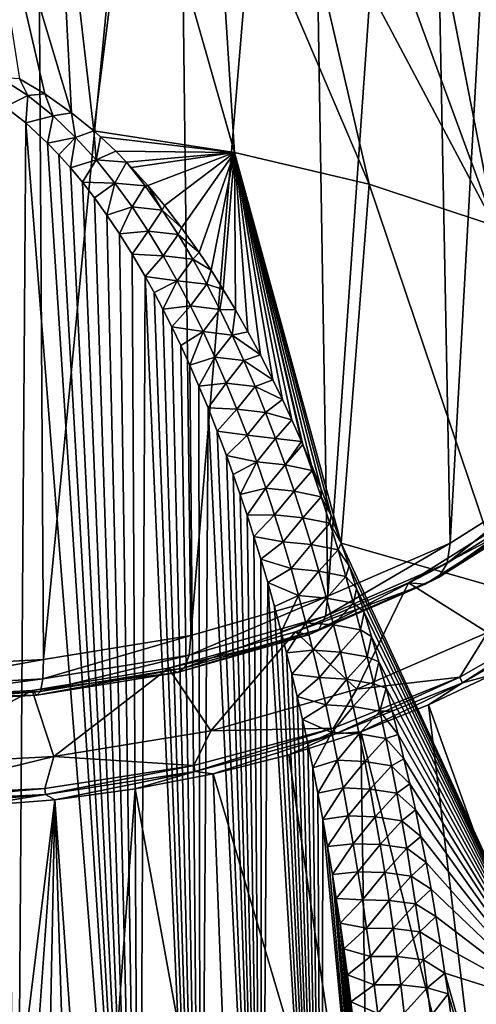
# Model space of a CAD drawing. Header units: metres. Extents: x -109 to 109, y -452 to 89.
# Tile 435 of 656: x 79 to 87, y -39 to -21. Entities that reach past the tile are written whole.
import ezdxf

# ---------------------------------------------------------------- set-up
doc = ezdxf.new("R2010")
doc.units = ezdxf.units.M
doc.layers.add('solid_k244270000c71_000_01_01', color=7, linetype='CONTINUOUS')

msp = doc.modelspace()

# ---------------------------------------------------------------- linework, layer by layer
at = {"layer": 'solid_k244270000c71_000_01_01'}
for points in [[(86.605431, -30.523157, 7.840095), (86.142349, -6.594023, -9.409782), (87.992493, -5.526445, -7.898163)], [(88.470261, -29.34984, 9.515763), (86.605431, -30.523157, 7.840095), (87.992493, -5.526445, -7.898163)], [(84.396484, -31.479954, 6.473648), (83.999672, -7.453535, -10.639536), (86.142349, -6.594023, -9.409782)], [(86.605431, -30.523157, 7.840095), (84.396484, -31.479954, 6.473648), (86.142349, -6.594023, -9.409782)], [(81.918625, -32.187649, 5.462956), (81.629494, -8.085768, -11.545936), (83.999672, -7.453535, -10.639536)], [(84.396484, -31.479954, 6.473648), (81.918625, -32.187649, 5.462956), (83.999672, -7.453535, -10.639536)], [(79.256241, -32.622139, 4.842438), (79.102921, -8.476716, -12.098351), (81.629494, -8.085768, -11.545936)], [(81.918625, -32.187649, 5.462956), (79.256241, -32.622139, 4.842438), (81.629494, -8.085768, -11.545936)], [(76.5, -32.768631, 4.633224), (76.5, -8.603646, -12.287281), (79.102921, -8.476716, -12.098351)], [(79.256241, -32.622139, 4.842438), (76.5, -32.768631, 4.633224), (79.102921, -8.476716, -12.098351)], [(79.763962, -22.749218, 39.346893), (79.463188, -16.968449, 31.232792), (77.987938, -16.850414, 31.401363)], [(79.278618, -22.40696, 39.019848), (79.763962, -22.749218, 39.346893), (77.987938, -16.850414, 31.401363)], [(78.824875, -22.139629, 38.764145), (79.278618, -22.40696, 39.019848), (77.987938, -16.850414, 31.401363)], [(80.164017, -23.077122, 39.660007), (80.913162, -17.164055, 30.953436), (79.463188, -16.968449, 31.232792)], [(79.763962, -22.749218, 39.346893), (80.164017, -23.077122, 39.660007), (79.463188, -16.968449, 31.232792)], [(80.164017, -23.077122, 39.660007), (82.709373, -23.465952, 39.12635), (80.913162, -17.164055, 30.953436)], [(82.709373, -23.465952, 39.12635), (82.325485, -17.435566, 30.56568), (80.913162, -17.164055, 30.953436)], [(85.140343, -24.038183, 38.309124), (83.68811, -17.780661, 30.07283), (82.325485, -17.435566, 30.56568)], [(82.709373, -23.465952, 39.12635), (85.140343, -24.038183, 38.309124), (82.325485, -17.435566, 30.56568)], [(87.416016, -24.79178, 37.232872), (84.989403, -18.1964, 29.479094), (83.68811, -17.780661, 30.07283)], [(85.140343, -24.038183, 38.309124), (87.416016, -24.79178, 37.232872), (83.68811, -17.780661, 30.07283)], [(87.416016, -24.79178, 37.232872), (86.218277, -18.679235, 28.789534), (84.989403, -18.1964, 29.479094)], [(89.495499, -25.713205, 35.916943), (87.364227, -19.225044, 28.010038), (86.218277, -18.679235, 28.789534)], [(87.416016, -24.79178, 37.232872), (89.495499, -25.713205, 35.916943), (86.218277, -18.679235, 28.789534)], [(78.459679, -22.111355, 38.775597), (78.972939, -22.440521, 39.102203), (78.824875, -22.139629, 38.764145)], [(78.459679, -22.111355, 38.775597), (78.560089, -22.643457, 39.264759), (78.972939, -22.440521, 39.102203)], [(78.972939, -22.440521, 39.102203), (79.278618, -22.40696, 39.019848), (78.824875, -22.139629, 38.764145)], [(78.972939, -22.440521, 39.102203), (78.560089, -22.643457, 39.264759), (78.934174, -22.934277, 39.542847)], [(78.972939, -22.440521, 39.102203), (78.934174, -22.934277, 39.542847), (79.42775, -22.805147, 39.46236)], [(78.972939, -22.440521, 39.102203), (79.42775, -22.805147, 39.46236), (79.278618, -22.40696, 39.019848)], [(79.42775, -22.805147, 39.46236), (79.763962, -22.749218, 39.346893), (79.278618, -22.40696, 39.019848)], [(78.749573, -49.424332, 59.474205), (78.934174, -22.934277, 39.542847), (78.560089, -22.643457, 39.264759)], [(79.42775, -22.805147, 39.46236), (79.83567, -23.194077, 39.844807), (79.763962, -22.749218, 39.346893)], [(79.83567, -23.194077, 39.844807), (80.164017, -23.077122, 39.660007), (79.763962, -22.749218, 39.346893)], [(79.42775, -22.805147, 39.46236), (78.934174, -22.934277, 39.542847), (79.329697, -23.298256, 39.890331)], [(79.42775, -22.805147, 39.46236), (79.329697, -23.298256, 39.890331), (79.83567, -23.194077, 39.844807)], [(78.749573, -49.424332, 59.474205), (80.986221, -48.856556, 59.580891), (78.934174, -22.934277, 39.542847)], [(80.986221, -48.856556, 59.580891), (79.329697, -23.298256, 39.890331), (78.934174, -22.934277, 39.542847)], [(79.83567, -23.194077, 39.844807), (80.205666, -23.600471, 40.242706), (80.164017, -23.077122, 39.660007)], [(80.285454, -23.18499, 39.762913), (82.709373, -23.465952, 39.12635), (80.164017, -23.077122, 39.660007)], [(80.205666, -23.600471, 40.242706), (80.285454, -23.18499, 39.762913), (80.164017, -23.077122, 39.660007)], [(79.83567, -23.194077, 39.844807), (79.329697, -23.298256, 39.890331), (79.534981, -23.510445, 40.092667)], [(79.83567, -23.194077, 39.844807), (79.534981, -23.510445, 40.092667), (79.745003, -23.7451, 40.316086)], [(79.83567, -23.194077, 39.844807), (79.745003, -23.7451, 40.316086), (80.205666, -23.600471, 40.242706)], [(80.205666, -23.600471, 40.242706), (80.560616, -23.444689, 40.010643), (80.285454, -23.18499, 39.762913)], [(80.285454, -23.18499, 39.762913), (80.560616, -23.444689, 40.010643), (82.709373, -23.465952, 39.12635)], [(80.986221, -48.856556, 59.580891), (79.534981, -23.510445, 40.092667), (79.329697, -23.298256, 39.890331)], [(80.205666, -23.600471, 40.242706), (80.75396, -23.639675, 40.196438), (80.560616, -23.444689, 40.010643)], [(80.560616, -23.444689, 40.010643), (80.75396, -23.639675, 40.196438), (82.709373, -23.465952, 39.12635)], [(80.986221, -48.856556, 59.580891), (79.745003, -23.7451, 40.316086), (79.534981, -23.510445, 40.092667)], [(80.205666, -23.600471, 40.242706), (79.745003, -23.7451, 40.316086), (79.959633, -24.003273, 40.561573)], [(80.205666, -23.600471, 40.242706), (79.959633, -24.003273, 40.561573), (80.544624, -24.019899, 40.651649)], [(80.205666, -23.600471, 40.242706), (80.544624, -24.019899, 40.651649), (80.75396, -23.639675, 40.196438)], [(80.544624, -24.019899, 40.651649), (81.092247, -24.070475, 40.62571), (80.75396, -23.639675, 40.196438)], [(80.75396, -23.639675, 40.196438), (80.845184, -23.735744, 40.288044), (82.709373, -23.465952, 39.12635)], [(81.092247, -24.070475, 40.62571), (80.845184, -23.735744, 40.288044), (80.75396, -23.639675, 40.196438)], [(80.845184, -23.735744, 40.288044), (81.139008, -24.06053, 40.597061), (82.709373, -23.465952, 39.12635)], [(81.139008, -24.06053, 40.597061), (81.441345, -24.422871, 40.941574), (82.709373, -23.465952, 39.12635)], [(81.441345, -24.422871, 40.941574), (81.751976, -24.825153, 41.323296), (82.709373, -23.465952, 39.12635)], [(81.751976, -24.825153, 41.323296), (82.070267, -25.271038, 41.745525), (82.709373, -23.465952, 39.12635)], [(82.070267, -25.271038, 41.745525), (82.286263, -25.594749, 42.051647), (82.709373, -23.465952, 39.12635)], [(82.286263, -25.594749, 42.051647), (82.505234, -25.940321, 42.377701), (82.709373, -23.465952, 39.12635)], [(82.505234, -25.940321, 42.377701), (82.72683, -26.30929, 42.72514), (82.709373, -23.465952, 39.12635)], [(84.637543, -30.517948, 46.629204), (85.140343, -24.038183, 38.309124), (82.709373, -23.465952, 39.12635)], [(84.456268, -30.019852, 46.173641), (84.637543, -30.517948, 46.629204), (82.709373, -23.465952, 39.12635)], [(84.274521, -29.544737, 45.737118), (84.456268, -30.019852, 46.173641), (82.709373, -23.465952, 39.12635)], [(84.0923, -29.093456, 45.321304), (84.274521, -29.544737, 45.737118), (82.709373, -23.465952, 39.12635)], [(83.941856, -28.737127, 44.991928), (84.0923, -29.093456, 45.321304), (82.709373, -23.465952, 39.12635)], [(83.919739, -28.685844, 44.944431), (83.941856, -28.737127, 44.991928), (82.709373, -23.465952, 39.12635)], [(83.747475, -28.296038, 44.582706), (83.919739, -28.685844, 44.944431), (82.709373, -23.465952, 39.12635)], [(83.575409, -27.924847, 44.237602), (83.747475, -28.296038, 44.582706), (82.709373, -23.465952, 39.12635)], [(83.4039, -27.570681, 43.907497), (83.575409, -27.924847, 44.237602), (82.709373, -23.465952, 39.12635)], [(83.176544, -27.122866, 43.488682), (83.4039, -27.570681, 43.907497), (82.709373, -23.465952, 39.12635)], [(82.950577, -26.703403, 43.095638), (83.176544, -27.122866, 43.488682), (82.709373, -23.465952, 39.12635)], [(82.72683, -26.30929, 42.72514), (82.950577, -26.703403, 43.095638), (82.709373, -23.465952, 39.12635)], [(80.986221, -48.856556, 59.580891), (79.959633, -24.003273, 40.561573), (79.745003, -23.7451, 40.316086)], [(81.092247, -24.070475, 40.62571), (81.139008, -24.06053, 40.597061), (80.845184, -23.735744, 40.288044)], [(80.986221, -48.856556, 59.580891), (80.178719, -24.286335, 40.830376), (79.959633, -24.003273, 40.561573)], [(80.544624, -24.019899, 40.651649), (79.959633, -24.003273, 40.561573), (80.178719, -24.286335, 40.830376)], [(80.544624, -24.019899, 40.651649), (80.178719, -24.286335, 40.830376), (80.402039, -24.596554, 41.124378)], [(80.544624, -24.019899, 40.651649), (80.402039, -24.596554, 41.124378), (80.857506, -24.449587, 41.068871)], [(80.544624, -24.019899, 40.651649), (80.857506, -24.449587, 41.068871), (81.092247, -24.070475, 40.62571)], [(80.857506, -24.449587, 41.068871), (81.401779, -24.505939, 41.057354), (81.092247, -24.070475, 40.62571)], [(81.401779, -24.505939, 41.057354), (81.139008, -24.06053, 40.597061), (81.092247, -24.070475, 40.62571)], [(81.401779, -24.505939, 41.057354), (81.441345, -24.422871, 40.941574), (81.139008, -24.06053, 40.597061)], [(84.637543, -30.517948, 46.629204), (87.62114, -31.367163, 45.478737), (85.140343, -24.038183, 38.309124)], [(87.62114, -31.367163, 45.478737), (87.416016, -24.79178, 37.232872), (85.140343, -24.038183, 38.309124)], [(80.986221, -48.856556, 59.580891), (80.402039, -24.596554, 41.124378), (80.178719, -24.286335, 40.830376)], [(80.857506, -24.449587, 41.068871), (80.402039, -24.596554, 41.124378), (80.629456, -24.934755, 41.444401)], [(80.857506, -24.449587, 41.068871), (80.629456, -24.934755, 41.444401), (81.148262, -24.88748, 41.49234)], [(80.857506, -24.449587, 41.068871), (81.148262, -24.88748, 41.49234), (81.401779, -24.505939, 41.057354)], [(81.148262, -24.88748, 41.49234), (81.689087, -24.947769, 41.493053), (81.401779, -24.505939, 41.057354)], [(81.401779, -24.505939, 41.057354), (81.751976, -24.825153, 41.323296), (81.441345, -24.422871, 40.941574)], [(81.689087, -24.947769, 41.493053), (81.751976, -24.825153, 41.323296), (81.401779, -24.505939, 41.057354)], [(80.986221, -48.856556, 59.580891), (80.629456, -24.934755, 41.444401), (80.402039, -24.596554, 41.124378)], [(81.148262, -24.88748, 41.49234), (80.629456, -24.934755, 41.444401), (80.860672, -25.303831, 41.792782)], [(81.148262, -24.88748, 41.49234), (80.860672, -25.303831, 41.792782), (81.419815, -25.332212, 41.920689)], [(81.148262, -24.88748, 41.49234), (81.419815, -25.332212, 41.920689), (81.689087, -24.947769, 41.493053)], [(81.689087, -24.947769, 41.493053), (82.070267, -25.271038, 41.745525), (81.751976, -24.825153, 41.323296)], [(80.986221, -48.856556, 59.580891), (80.860672, -25.303831, 41.792782), (80.629456, -24.934755, 41.444401)], [(81.419815, -25.332212, 41.920689), (81.957291, -25.394964, 41.93182), (81.689087, -24.947769, 41.493053)], [(81.957291, -25.394964, 41.93182), (82.070267, -25.271038, 41.745525), (81.689087, -24.947769, 41.493053)], [(80.986221, -48.856556, 59.580891), (81.09549, -25.705282, 42.170822), (80.860672, -25.303831, 41.792782)], [(81.419815, -25.332212, 41.920689), (80.860672, -25.303831, 41.792782), (81.09549, -25.705282, 42.170822)], [(81.419815, -25.332212, 41.920689), (81.09549, -25.705282, 42.170822), (81.674576, -25.782703, 42.352829)], [(81.419815, -25.332212, 41.920689), (81.674576, -25.782703, 42.352829), (81.957291, -25.394964, 41.93182)], [(81.674576, -25.782703, 42.352829), (82.208725, -25.846825, 42.372963), (81.957291, -25.394964, 41.93182)], [(81.957291, -25.394964, 41.93182), (82.286263, -25.594749, 42.051647), (82.070267, -25.271038, 41.745525)], [(82.208725, -25.846825, 42.372963), (82.286263, -25.594749, 42.051647), (81.957291, -25.394964, 41.93182)], [(82.208725, -25.846825, 42.372963), (82.505234, -25.940321, 42.377701), (82.286263, -25.594749, 42.051647)], [(80.986221, -48.856556, 59.580891), (82.094849, -48.424351, 59.660351), (81.09549, -25.705282, 42.170822)], [(82.094849, -48.424351, 59.660351), (81.253929, -25.991976, 42.440212), (81.09549, -25.705282, 42.170822)], [(81.674576, -25.782703, 42.352829), (81.09549, -25.705282, 42.170822), (81.253929, -25.991976, 42.440212)], [(81.674576, -25.782703, 42.352829), (81.253929, -25.991976, 42.440212), (81.413773, -26.294638, 42.724087)], [(81.674576, -25.782703, 42.352829), (81.413773, -26.294638, 42.724087), (81.914352, -26.238203, 42.787998)], [(81.674576, -25.782703, 42.352829), (81.914352, -26.238203, 42.787998), (82.208725, -25.846825, 42.372963)], [(81.914352, -26.238203, 42.787998), (82.445313, -26.302795, 42.815926), (82.208725, -25.846825, 42.372963)], [(82.445313, -26.302795, 42.815926), (82.505234, -25.940321, 42.377701), (82.208725, -25.846825, 42.372963)], [(82.445313, -26.302795, 42.815926), (82.72683, -26.30929, 42.72514), (82.505234, -25.940321, 42.377701)], [(82.094849, -48.424351, 59.660351), (81.413773, -26.294638, 42.724087), (81.253929, -25.991976, 42.440212)], [(81.914352, -26.238203, 42.787998), (81.413773, -26.294638, 42.724087), (81.574875, -26.614809, 43.023609)], [(82.094849, -48.424351, 59.660351), (81.574875, -26.614809, 43.023609), (81.413773, -26.294638, 42.724087)], [(81.914352, -26.238203, 42.787998), (81.574875, -26.614809, 43.023609), (82.140762, -26.698071, 43.22554)], [(81.914352, -26.238203, 42.787998), (82.140762, -26.698071, 43.22554), (82.445313, -26.302795, 42.815926)], [(82.140762, -26.698071, 43.22554), (82.668602, -26.762445, 43.260273), (82.445313, -26.302795, 42.815926)], [(82.668602, -26.762445, 43.260273), (82.72683, -26.30929, 42.72514), (82.445313, -26.302795, 42.815926)], [(82.668602, -26.762445, 43.260273), (82.950577, -26.703403, 43.095638), (82.72683, -26.30929, 42.72514)], [(82.094849, -48.424351, 59.660351), (81.737244, -26.951904, 43.338417), (81.574875, -26.614809, 43.023609)], [(82.140762, -26.698071, 43.22554), (81.574875, -26.614809, 43.023609), (81.737244, -26.951904, 43.338417)], [(82.140762, -26.698071, 43.22554), (81.737244, -26.951904, 43.338417), (81.900612, -27.308197, 43.670174)], [(82.140762, -26.698071, 43.22554), (81.900612, -27.308197, 43.670174), (82.354988, -27.161867, 43.664982)], [(82.140762, -26.698071, 43.22554), (82.354988, -27.161867, 43.664982), (82.668602, -26.762445, 43.260273)], [(82.354988, -27.161867, 43.664982), (82.879829, -27.225451, 43.705673), (82.668602, -26.762445, 43.260273)], [(82.668602, -26.762445, 43.260273), (83.176544, -27.122866, 43.488682), (82.950577, -26.703403, 43.095638)], [(82.879829, -27.225451, 43.705673), (83.176544, -27.122866, 43.488682), (82.668602, -26.762445, 43.260273)], [(82.094849, -48.424351, 59.660351), (81.900612, -27.308197, 43.670174), (81.737244, -26.951904, 43.338417)], [(82.354988, -27.161867, 43.664982), (81.900612, -27.308197, 43.670174), (82.064972, -27.683615, 44.018883)], [(82.354988, -27.161867, 43.664982), (82.064972, -27.683615, 44.018883), (82.558136, -27.629187, 44.105904)], [(82.354988, -27.161867, 43.664982), (82.558136, -27.629187, 44.105904), (82.879829, -27.225451, 43.705673)], [(82.879829, -27.225451, 43.705673), (83.4039, -27.570681, 43.907497), (83.176544, -27.122866, 43.488682)], [(82.094849, -48.424351, 59.660351), (82.064972, -27.683615, 44.018883), (81.900612, -27.308197, 43.670174)], [(82.558136, -27.629187, 44.105904), (83.080101, -27.691521, 44.151821), (82.879829, -27.225451, 43.705673)], [(83.080101, -27.691521, 44.151821), (83.4039, -27.570681, 43.907497), (82.879829, -27.225451, 43.705673)], [(82.558136, -27.629187, 44.105904), (82.064972, -27.683615, 44.018883), (82.230133, -28.079182, 44.385303)], [(82.094849, -48.424351, 59.660351), (82.230133, -28.079182, 44.385303), (82.064972, -27.683615, 44.018883)], [(82.558136, -27.629187, 44.105904), (82.230133, -28.079182, 44.385303), (82.751083, -28.099741, 44.54797)], [(82.558136, -27.629187, 44.105904), (82.751083, -28.099741, 44.54797), (83.080101, -27.691521, 44.151821)], [(82.751083, -28.099741, 44.54797), (83.270248, -28.160454, 44.598495), (83.080101, -27.691521, 44.151821)], [(83.080101, -27.691521, 44.151821), (83.575409, -27.924847, 44.237602), (83.4039, -27.570681, 43.907497)], [(83.270248, -28.160454, 44.598495), (83.575409, -27.924847, 44.237602), (83.080101, -27.691521, 44.151821)], [(82.094849, -48.424351, 59.660351), (83.193497, -47.888908, 59.756741), (82.230133, -28.079182, 44.385303)], [(83.193497, -47.888908, 59.756741), (82.395798, -28.497026, 44.770954), (82.230133, -28.079182, 44.385303)], [(82.751083, -28.099741, 44.54797), (82.230133, -28.079182, 44.385303), (82.395798, -28.497026, 44.770954)], [(83.270248, -28.160454, 44.598495), (83.747475, -28.296038, 44.582706), (83.575409, -27.924847, 44.237602)], [(82.751083, -28.099741, 44.54797), (82.395798, -28.497026, 44.770954), (82.934563, -28.573286, 44.990913)], [(82.751083, -28.099741, 44.54797), (82.934563, -28.573286, 44.990913), (83.270248, -28.160454, 44.598495)], [(82.934563, -28.573286, 44.990913), (83.45105, -28.632057, 45.045483), (83.270248, -28.160454, 44.598495)], [(83.45105, -28.632057, 45.045483), (83.747475, -28.296038, 44.582706), (83.270248, -28.160454, 44.598495)], [(83.45105, -28.632057, 45.045483), (83.919739, -28.685844, 44.944431), (83.747475, -28.296038, 44.582706)], [(83.193497, -47.888908, 59.756741), (82.56205, -28.936354, 45.17532), (82.395798, -28.497026, 44.770954)], [(82.934563, -28.573286, 44.990913), (82.395798, -28.497026, 44.770954), (82.56205, -28.936354, 45.17532)], [(82.934563, -28.573286, 44.990913), (82.56205, -28.936354, 45.17532), (83.109276, -29.049599, 45.434475)], [(82.934563, -28.573286, 44.990913), (83.109276, -29.049599, 45.434475), (83.45105, -28.632057, 45.045483)], [(83.109276, -29.049599, 45.434475), (83.623169, -29.106176, 45.492607), (83.45105, -28.632057, 45.045483)], [(83.623169, -29.106176, 45.492607), (83.919739, -28.685844, 44.944431), (83.45105, -28.632057, 45.045483)], [(83.623169, -29.106176, 45.492607), (83.941856, -28.737127, 44.991928), (83.919739, -28.685844, 44.944431)], [(84.113647, -29.21022, 45.44339), (83.941856, -28.737127, 44.991928), (83.623169, -29.106176, 45.492607)], [(84.113647, -29.21022, 45.44339), (84.0923, -29.093456, 45.321304), (83.941856, -28.737127, 44.991928)], [(83.193497, -47.888908, 59.756741), (82.686806, -29.281778, 45.492142), (82.56205, -28.936354, 45.17532)], [(83.109276, -29.049599, 45.434475), (82.56205, -28.936354, 45.17532), (82.686806, -29.281778, 45.492142)], [(83.109276, -29.049599, 45.434475), (82.686806, -29.281778, 45.492142), (82.811523, -29.641489, 45.821014)], [(83.109276, -29.049599, 45.434475), (82.811523, -29.641489, 45.821014), (83.275734, -29.528524, 45.878464)], [(83.109276, -29.049599, 45.434475), (83.275734, -29.528524, 45.878464), (83.623169, -29.106176, 45.492607)], [(83.275734, -29.528524, 45.878464), (83.787125, -29.582695, 45.939724), (83.623169, -29.106176, 45.492607)], [(84.113647, -29.21022, 45.44339), (83.623169, -29.106176, 45.492607), (83.787125, -29.582695, 45.939724)], [(84.113647, -29.21022, 45.44339), (84.274521, -29.544737, 45.737118), (84.0923, -29.093456, 45.321304)], [(83.193497, -47.888908, 59.756741), (82.811523, -29.641489, 45.821014), (82.686806, -29.281778, 45.492142)], [(84.113647, -29.21022, 45.44339), (83.787125, -29.582695, 45.939724), (84.27681, -29.684647, 45.8937)], [(84.113647, -29.21022, 45.44339), (84.27681, -29.684647, 45.8937), (84.274521, -29.544737, 45.737118)], [(86.551704, -30.884674, 8.165185), (86.605431, -30.523157, 7.840095), (88.470261, -29.34984, 9.515763)], [(88.406609, -29.717598, 9.831944), (86.551704, -30.884674, 8.165185), (88.470261, -29.34984, 9.515763)], [(83.275734, -29.528524, 45.878464), (82.811523, -29.641489, 45.821014), (82.936333, -30.014673, 46.1614)], [(83.193497, -47.888908, 59.756741), (82.936333, -30.014673, 46.1614), (82.811523, -29.641489, 45.821014)], [(83.275734, -29.528524, 45.878464), (82.936333, -30.014673, 46.1614), (83.434456, -30.009918, 46.322697)], [(83.275734, -29.528524, 45.878464), (83.434456, -30.009918, 46.322697), (83.787125, -29.582695, 45.939724)], [(83.434456, -30.009918, 46.322697), (83.943451, -30.061499, 46.386696), (83.787125, -29.582695, 45.939724)], [(84.27681, -29.684647, 45.8937), (83.787125, -29.582695, 45.939724), (83.943451, -30.061499, 46.386696)], [(84.27681, -29.684647, 45.8937), (83.943451, -30.061499, 46.386696), (84.432358, -30.161224, 46.343544)], [(84.27681, -29.684647, 45.8937), (84.456268, -30.019852, 46.173641), (84.274521, -29.544737, 45.737118)], [(84.27681, -29.684647, 45.8937), (84.432358, -30.161224, 46.343544), (84.456268, -30.019852, 46.173641)], [(86.396027, -31.140327, 8.55267), (86.551704, -30.884674, 8.165185), (88.406609, -29.717598, 9.831944)], [(88.222206, -29.991325, 10.193615), (86.396027, -31.140327, 8.55267), (88.406609, -29.717598, 9.831944)], [(83.434456, -30.009918, 46.322697), (82.936333, -30.014673, 46.1614), (83.060883, -30.403023, 46.514423)], [(83.193497, -47.888908, 59.756741), (83.060883, -30.403023, 46.514423), (82.936333, -30.014673, 46.1614)], [(83.434456, -30.009918, 46.322697), (83.060883, -30.403023, 46.514423), (83.585884, -30.493649, 46.76701)], [(83.434456, -30.009918, 46.322697), (83.585884, -30.493649, 46.76701), (83.943451, -30.061499, 46.386696)], [(84.432358, -30.161224, 46.343544), (84.637543, -30.517948, 46.629204), (84.456268, -30.019852, 46.173641)], [(88.222206, -29.991325, 10.193615), (87.936684, -30.141459, 10.561959), (86.154984, -31.262474, 8.960983)], [(88.222206, -29.991325, 10.193615), (86.154984, -31.262474, 8.960983), (86.396027, -31.140327, 8.55267)], [(83.585884, -30.493649, 46.76701), (84.09256, -30.542492, 46.833397), (83.943451, -30.061499, 46.386696)], [(84.432358, -30.161224, 46.343544), (83.943451, -30.061499, 46.386696), (84.09256, -30.542492, 46.833397)], [(84.432358, -30.161224, 46.343544), (84.09256, -30.542492, 46.833397), (84.580711, -30.639887, 46.792835)], [(84.432358, -30.161224, 46.343544), (84.580711, -30.639887, 46.792835), (84.637543, -30.517948, 46.629204)], [(87.936684, -30.141459, 10.561959), (87.581627, -30.152157, 10.896841), (85.855263, -31.238369, 9.345569)], [(86.154984, -31.262474, 8.960983), (87.936684, -30.141459, 10.561959), (85.855263, -31.238369, 9.345569)], [(87.279099, -32.134308, 8.066035), (85.855263, -31.238369, 9.345569), (87.581627, -30.152157, 10.896841)], [(83.193497, -47.888908, 59.756741), (83.184921, -30.807961, 46.88102), (83.060883, -30.403023, 46.514423)], [(83.585884, -30.493649, 46.76701), (83.060883, -30.403023, 46.514423), (83.184921, -30.807961, 46.88102)], [(83.585884, -30.493649, 46.76701), (83.184921, -30.807961, 46.88102), (83.730377, -30.979624, 47.211273)], [(83.585884, -30.493649, 46.76701), (83.730377, -30.979624, 47.211273), (84.09256, -30.542492, 46.833397)], [(83.730377, -30.979624, 47.211273), (84.234825, -31.025604, 47.279732), (84.09256, -30.542492, 46.833397)], [(84.580711, -30.639887, 46.792835), (84.09256, -30.542492, 46.833397), (84.234825, -31.025604, 47.279732)], [(84.3545, -31.836384, 6.806004), (84.396484, -31.479954, 6.473648), (86.605431, -30.523157, 7.840095)], [(86.551704, -30.884674, 8.165185), (84.3545, -31.836384, 6.806004), (86.605431, -30.523157, 7.840095)], [(84.580711, -30.639887, 46.792835), (84.779869, -30.927914, 47.002647), (84.637543, -30.517948, 46.629204)], [(88.514854, -38.917656, 52.655231), (87.62114, -31.367163, 45.478737), (84.637543, -30.517948, 46.629204)], [(84.779869, -30.927914, 47.002647), (88.514854, -38.917656, 52.655231), (84.637543, -30.517948, 46.629204)], [(84.580711, -30.639887, 46.792835), (84.234825, -31.025604, 47.279732), (84.722221, -31.120579, 47.241493)], [(84.580711, -30.639887, 46.792835), (84.722221, -31.120579, 47.241493), (84.779869, -30.927914, 47.002647)], [(83.193497, -47.888908, 59.756741), (83.308708, -31.228159, 47.26033), (83.184921, -30.807961, 46.88102)], [(83.730377, -30.979624, 47.211273), (83.184921, -30.807961, 46.88102), (83.308708, -31.228159, 47.26033)], [(84.232849, -32.077297, 7.21454), (84.3545, -31.836384, 6.806004), (86.551704, -30.884674, 8.165185)], [(86.396027, -31.140327, 8.55267), (84.232849, -32.077297, 7.21454), (86.551704, -30.884674, 8.165185)], [(84.722221, -31.120579, 47.241493), (84.915894, -31.337976, 47.375061), (84.779869, -30.927914, 47.002647)], [(84.779869, -30.927914, 47.002647), (84.915894, -31.337976, 47.375061), (88.514854, -38.917656, 52.655231)], [(83.730377, -30.979624, 47.211273), (83.308708, -31.228159, 47.26033), (83.868286, -31.467752, 47.655357)], [(83.730377, -30.979624, 47.211273), (83.868286, -31.467752, 47.655357), (84.234825, -31.025604, 47.279732)], [(83.868286, -31.467752, 47.655357), (84.37059, -31.510765, 47.725597), (84.234825, -31.025604, 47.279732)], [(84.722221, -31.120579, 47.241493), (84.234825, -31.025604, 47.279732), (84.37059, -31.510765, 47.725597)], [(83.193497, -47.888908, 59.756741), (84.278717, -47.246174, 59.869385), (83.308708, -31.228159, 47.26033)], [(84.278717, -47.246174, 59.869385), (83.431923, -31.66503, 47.653244), (83.308708, -31.228159, 47.26033)], [(83.868286, -31.467752, 47.655357), (83.308708, -31.228159, 47.26033), (83.431923, -31.66503, 47.653244)], [(86.154984, -31.262474, 8.960983), (85.855263, -31.238369, 9.345569), (83.810303, -32.124138, 8.080558)], [(84.922745, -33.154934, 6.608429), (83.810303, -32.124138, 8.080558), (85.855263, -31.238369, 9.345569)], [(84.044495, -32.17662, 7.655447), (86.154984, -31.262474, 8.960983), (83.810303, -32.124138, 8.080558)], [(86.396027, -31.140327, 8.55267), (86.154984, -31.262474, 8.960983), (84.044495, -32.17662, 7.655447)], [(86.396027, -31.140327, 8.55267), (84.044495, -32.17662, 7.655447), (84.232849, -32.077297, 7.21454)], [(84.722221, -31.120579, 47.241493), (84.37059, -31.510765, 47.725597), (84.857262, -31.603245, 47.689438)], [(84.722221, -31.120579, 47.241493), (84.857262, -31.603245, 47.689438), (84.915894, -31.337976, 47.375061)], [(87.279099, -32.134308, 8.066035), (84.922745, -33.154934, 6.608429), (85.855263, -31.238369, 9.345569)], [(84.857262, -31.603245, 47.689438), (85.051018, -31.764126, 47.76078), (84.915894, -31.337976, 47.375061)], [(84.915894, -31.337976, 47.375061), (85.051018, -31.764126, 47.76078), (88.514854, -38.917656, 52.655231)], [(81.889816, -32.540314, 5.800686), (81.918625, -32.187649, 5.462956), (84.396484, -31.479954, 6.473648)], [(84.3545, -31.836384, 6.806004), (81.889816, -32.540314, 5.800686), (84.396484, -31.479954, 6.473648)], [(83.868286, -31.467752, 47.655357), (83.431923, -31.66503, 47.653244), (83.554077, -32.120728, 48.061131)], [(83.868286, -31.467752, 47.655357), (83.554077, -32.120728, 48.061131), (83.999916, -31.957954, 48.099144)], [(83.868286, -31.467752, 47.655357), (83.999916, -31.957954, 48.099144), (84.37059, -31.510765, 47.725597)], [(83.999916, -31.957954, 48.099144), (84.50016, -31.997908, 48.170902), (84.37059, -31.510765, 47.725597)], [(84.857262, -31.603245, 47.689438), (84.37059, -31.510765, 47.725597), (84.50016, -31.997908, 48.170902)], [(84.857262, -31.603245, 47.689438), (84.50016, -31.997908, 48.170902), (84.98613, -32.087837, 48.136604)], [(84.857262, -31.603245, 47.689438), (84.98613, -32.087837, 48.136604), (85.051018, -31.764126, 47.76078)], [(84.278717, -47.246174, 59.869385), (83.554077, -32.120728, 48.061131), (83.431923, -31.66503, 47.653244)], [(84.98613, -32.087837, 48.136604), (85.18528, -32.205479, 48.158417), (85.051018, -31.764126, 47.76078)], [(85.051018, -31.764126, 47.76078), (85.18528, -32.205479, 48.158417), (88.514854, -38.917656, 52.655231)], [(86.784569, -32.941139, 8.10292), (88.756737, -31.80995, 9.718427), (86.831787, -33.042389, 8.105195)], [(87.279099, -32.134308, 8.066035), (88.756737, -31.80995, 9.718427), (86.784569, -32.941139, 8.10292)], [(88.756737, -31.80995, 9.718427), (88.81295, -31.906044, 9.728065), (86.831787, -33.042389, 8.105195)], [(81.806335, -32.770325, 6.224793), (81.889816, -32.540314, 5.800686), (84.3545, -31.836384, 6.806004)], [(84.232849, -32.077297, 7.21454), (81.806335, -32.770325, 6.224793), (84.3545, -31.836384, 6.806004)], [(83.999916, -31.957954, 48.099144), (83.554077, -32.120728, 48.061131), (83.651184, -32.498367, 48.397919)], [(83.999916, -31.957954, 48.099144), (83.651184, -32.498367, 48.397919), (84.125542, -32.450161, 48.542538)], [(83.999916, -31.957954, 48.099144), (84.125542, -32.450161, 48.542538), (84.50016, -31.997908, 48.170902)], [(84.125542, -32.450161, 48.542538), (84.623802, -32.486992, 48.61557), (84.50016, -31.997908, 48.170902)], [(84.98613, -32.087837, 48.136604), (84.50016, -31.997908, 48.170902), (84.623802, -32.486992, 48.61557)], [(88.81295, -31.906044, 9.728065), (87.364227, -32.896179, 8.485635), (86.831787, -33.042389, 8.105195)], [(84.044495, -32.17662, 7.655447), (83.810303, -32.124138, 8.080558), (81.516396, -32.779301, 7.144889)], [(82.279602, -33.909805, 5.530361), (81.516396, -32.779301, 7.144889), (83.810303, -32.124138, 8.080558)], [(84.232849, -32.077297, 7.21454), (84.044495, -32.17662, 7.655447), (81.677086, -32.852768, 6.689807)], [(84.232849, -32.077297, 7.21454), (81.677086, -32.852768, 6.689807), (81.806335, -32.770325, 6.224793)], [(84.922745, -33.154934, 6.608429), (82.279602, -33.909805, 5.530361), (83.810303, -32.124138, 8.080558)], [(84.278717, -47.246174, 59.869385), (83.651184, -32.498367, 48.397919), (83.554077, -32.120728, 48.061131)], [(84.98613, -32.087837, 48.136604), (84.623802, -32.486992, 48.61557), (85.109077, -32.574318, 48.582924)], [(87.279099, -32.134308, 8.066035), (86.784569, -32.941139, 8.10292), (84.922745, -33.154934, 6.608429)], [(84.98613, -32.087837, 48.136604), (85.109077, -32.574318, 48.582924), (85.18528, -32.205479, 48.158417)], [(79.241585, -32.972496, 5.183467), (79.256241, -32.622139, 4.842438), (81.918625, -32.187649, 5.462956)], [(81.889816, -32.540314, 5.800686), (79.241585, -32.972496, 5.183467), (81.918625, -32.187649, 5.462956)], [(81.677086, -32.852768, 6.689807), (84.044495, -32.17662, 7.655447), (81.516396, -32.779301, 7.144889)], [(85.109077, -32.574318, 48.582924), (85.318352, -32.663624, 48.569454), (85.18528, -32.205479, 48.158417)], [(85.18528, -32.205479, 48.158417), (85.318352, -32.663624, 48.569454), (88.514854, -38.917656, 52.655231)], [(84.125542, -32.450161, 48.542538), (83.651184, -32.498367, 48.397919), (83.74778, -32.887409, 48.743866)], [(84.278717, -47.246174, 59.869385), (83.74778, -32.887409, 48.743866), (83.651184, -32.498367, 48.397919)], [(84.125542, -32.450161, 48.542538), (83.74778, -32.887409, 48.743866), (84.245392, -32.944324, 48.985447)], [(84.125542, -32.450161, 48.542538), (84.245392, -32.944324, 48.985447), (84.623802, -32.486992, 48.61557)], [(84.245392, -32.944324, 48.985447), (84.741745, -32.977966, 49.059528), (84.623802, -32.486992, 48.61557)], [(85.109077, -32.574318, 48.582924), (84.623802, -32.486992, 48.61557), (84.741745, -32.977966, 49.059528)], [(76.5, -33.11821, 4.975365), (76.5, -32.768631, 4.633224), (79.256241, -32.622139, 4.842438)], [(79.241585, -32.972496, 5.183467), (76.5, -33.11821, 4.975365), (79.256241, -32.622139, 4.842438)], [(79.199127, -33.195812, 5.617134), (79.241585, -32.972496, 5.183467), (81.889816, -32.540314, 5.800686)], [(81.806335, -32.770325, 6.224793), (79.199127, -33.195812, 5.617134), (81.889816, -32.540314, 5.800686)], [(85.109077, -32.574318, 48.582924), (84.741745, -32.977966, 49.059528), (85.226349, -33.062653, 49.028339)], [(85.109077, -32.574318, 48.582924), (85.226349, -33.062653, 49.028339), (85.318352, -32.663624, 48.569454)], [(85.226349, -33.062653, 49.028339), (85.44989, -33.140282, 48.995449), (85.318352, -32.663624, 48.569454)], [(85.318352, -32.663624, 48.569454), (85.44989, -33.140282, 48.995449), (88.514854, -38.917656, 52.655231)], [(81.677086, -32.852768, 6.689807), (81.516396, -32.779301, 7.144889), (79.051651, -33.181545, 6.570427)], [(79.439758, -34.37323, 4.868524), (79.051651, -33.181545, 6.570427), (81.516396, -32.779301, 7.144889)], [(79.133385, -33.267895, 6.096949), (81.677086, -32.852768, 6.689807), (79.051651, -33.181545, 6.570427)], [(81.806335, -32.770325, 6.224793), (81.677086, -32.852768, 6.689807), (79.133385, -33.267895, 6.096949)], [(81.806335, -32.770325, 6.224793), (79.133385, -33.267895, 6.096949), (79.199127, -33.195812, 5.617134)], [(82.279602, -33.909805, 5.530361), (79.439758, -34.37323, 4.868524), (81.516396, -32.779301, 7.144889)], [(79.241585, -32.972496, 5.183467), (76.5, -33.339272, 5.412254), (76.5, -33.11821, 4.975365)], [(79.199127, -33.195812, 5.617134), (76.5, -33.339272, 5.412254), (79.241585, -32.972496, 5.183467)], [(84.278717, -47.246174, 59.869385), (83.843513, -33.289196, 49.099781), (83.74778, -32.887409, 48.743866)], [(84.245392, -32.944324, 48.985447), (83.74778, -32.887409, 48.743866), (83.843513, -33.289196, 49.099781)], [(84.245392, -32.944324, 48.985447), (83.843513, -33.289196, 49.099781), (84.359695, -33.440388, 49.42778)], [(84.245392, -32.944324, 48.985447), (84.359695, -33.440388, 49.42778), (84.741745, -32.977966, 49.059528)], [(84.359695, -33.440388, 49.42778), (84.854225, -33.470787, 49.502701), (84.741745, -32.977966, 49.059528)], [(84.499901, -33.858704, 6.792501), (86.784569, -32.941139, 8.10292), (84.536705, -33.964146, 6.788789)], [(84.922745, -33.154934, 6.608429), (86.784569, -32.941139, 8.10292), (84.499901, -33.858704, 6.792501)], [(86.784569, -32.941139, 8.10292), (86.831787, -33.042389, 8.105195), (84.536705, -33.964146, 6.788789)], [(86.831787, -33.042389, 8.105195), (84.989403, -33.924824, 7.016579), (84.536705, -33.964146, 6.788789)], [(85.226349, -33.062653, 49.028339), (84.741745, -32.977966, 49.059528), (84.854225, -33.470787, 49.502701)], [(85.226349, -33.062653, 49.028339), (84.854225, -33.470787, 49.502701), (85.338181, -33.552807, 49.472794)], [(86.831787, -33.042389, 8.105195), (86.218277, -33.441986, 7.706139), (84.989403, -33.924824, 7.016579)], [(85.226349, -33.062653, 49.028339), (85.338181, -33.552807, 49.472794), (85.44989, -33.140282, 48.995449)], [(89.495529, -42.545303, 11.878214), (86.218277, -33.441986, 7.706139), (87.364227, -32.896179, 8.485635)], [(86.831787, -33.042389, 8.105195), (87.364227, -32.896179, 8.485635), (86.218277, -33.441986, 7.706139)], [(79.133385, -33.267895, 6.096949), (79.051651, -33.181545, 6.570427), (76.5, -33.317165, 6.37674)], [(76.5, -34.529465, 4.645398), (76.5, -33.317165, 6.37674), (79.051651, -33.181545, 6.570427)], [(79.439758, -34.37323, 4.868524), (76.5, -34.529465, 4.645398), (79.051651, -33.181545, 6.570427)], [(79.199127, -33.195812, 5.617134), (76.5, -33.407856, 5.89706), (76.5, -33.339272, 5.412254)], [(79.199127, -33.195812, 5.617134), (79.133385, -33.267895, 6.096949), (76.5, -33.407856, 5.89706)], [(84.922745, -33.154934, 6.608429), (84.499901, -33.858704, 6.792501), (82.279602, -33.909805, 5.530361)], [(85.338181, -33.552807, 49.472794), (85.558189, -33.551975, 49.361942), (85.44989, -33.140282, 48.995449)], [(85.44989, -33.140282, 48.995449), (85.558189, -33.551975, 49.361942), (88.514854, -38.917656, 52.655231)], [(79.133385, -33.267895, 6.096949), (76.5, -33.317165, 6.37674), (76.5, -33.407856, 5.89706)], [(84.278717, -47.246174, 59.869385), (83.938034, -33.705078, 49.466465), (83.843513, -33.289196, 49.099781)], [(84.359695, -33.440388, 49.42778), (83.843513, -33.289196, 49.099781), (83.938034, -33.705078, 49.466465)], [(84.359695, -33.440388, 49.42778), (83.938034, -33.705078, 49.466465), (84.468666, -33.938301, 49.869461)], [(84.359695, -33.440388, 49.42778), (84.468666, -33.938301, 49.869461), (84.854225, -33.470787, 49.502701)], [(84.468666, -33.938301, 49.869461), (84.961441, -33.965424, 49.94503), (84.854225, -33.470787, 49.502701)], [(85.338181, -33.552807, 49.472794), (84.854225, -33.470787, 49.502701), (84.961441, -33.965424, 49.94503)], [(85.338181, -33.552807, 49.472794), (84.961441, -33.965424, 49.94503), (85.444771, -34.04475, 49.916233)], [(87.416039, -43.466736, 10.562274), (84.989403, -33.924824, 7.016579), (86.218277, -33.441986, 7.706139)], [(85.338181, -33.552807, 49.472794), (85.665337, -33.975853, 49.737503), (85.558189, -33.551975, 49.361942)], [(85.338181, -33.552807, 49.472794), (85.444771, -34.04475, 49.916233), (85.665337, -33.975853, 49.737503)], [(85.558189, -33.551975, 49.361942), (85.665337, -33.975853, 49.737503), (88.514854, -38.917656, 52.655231)], [(89.495529, -42.545303, 11.878214), (87.416039, -43.466736, 10.562274), (86.218277, -33.441986, 7.706139)], [(84.278717, -47.246174, 59.869385), (84.031464, -34.134697, 49.843697), (83.938034, -33.705078, 49.466465)], [(84.468666, -33.938301, 49.869461), (83.938034, -33.705078, 49.466465), (84.031464, -34.134697, 49.843697)], [(82.279602, -33.909805, 5.530361), (81.97216, -34.534767, 5.826985), (79.439758, -34.37323, 4.868524)], [(81.97216, -34.534767, 5.826985), (84.499901, -33.858704, 6.792501), (81.997429, -34.643307, 5.818845)], [(82.279602, -33.909805, 5.530361), (84.499901, -33.858704, 6.792501), (81.97216, -34.534767, 5.826985)], [(84.499901, -33.858704, 6.792501), (84.536705, -33.964146, 6.788789), (81.997429, -34.643307, 5.818845)], [(85.14035, -44.220341, 9.486015), (83.68811, -34.340561, 6.422843), (84.989403, -33.924824, 7.016579)], [(84.536705, -33.964146, 6.788789), (84.989403, -33.924824, 7.016579), (83.68811, -34.340561, 6.422843)], [(84.468666, -33.938301, 49.869461), (84.031464, -34.134697, 49.843697), (84.124031, -34.577209, 50.230949)], [(84.468666, -33.938301, 49.869461), (84.124031, -34.577209, 50.230949), (84.572464, -34.43803, 50.310421)], [(84.468666, -33.938301, 49.869461), (84.572464, -34.43803, 50.310421), (84.961441, -33.965424, 49.94503)], [(87.416039, -43.466736, 10.562274), (85.14035, -44.220341, 9.486015), (84.989403, -33.924824, 7.016579)], [(84.536705, -33.964146, 6.788789), (82.325485, -34.685658, 5.929994), (81.997429, -34.643307, 5.818845)], [(84.536705, -33.964146, 6.788789), (83.68811, -34.340561, 6.422843), (82.325485, -34.685658, 5.929994)], [(84.572464, -34.43803, 50.310421), (85.06356, -34.461845, 50.386456), (84.961441, -33.965424, 49.94503)], [(85.444771, -34.04475, 49.916233), (84.961441, -33.965424, 49.94503), (85.06356, -34.461845, 50.386456)], [(85.444771, -34.04475, 49.916233), (85.06356, -34.461845, 50.386456), (85.546288, -34.538464, 50.358616)], [(85.444771, -34.04475, 49.916233), (85.771095, -34.413036, 50.123123), (85.665337, -33.975853, 49.737503)], [(85.444771, -34.04475, 49.916233), (85.546288, -34.538464, 50.358616), (85.771095, -34.413036, 50.123123)], [(85.665337, -33.975853, 49.737503), (85.771095, -34.413036, 50.123123), (88.514854, -38.917656, 52.655231)], [(84.278717, -47.246174, 59.869385), (84.124031, -34.577209, 50.230949), (84.031464, -34.134697, 49.843697)], [(79.439758, -34.37323, 4.868524), (79.278168, -34.948784, 5.235706), (76.5, -35.088188, 5.036619)], [(79.439758, -34.37323, 4.868524), (76.5, -35.088188, 5.036619), (76.5, -34.529465, 4.645398)], [(79.439758, -34.37323, 4.868524), (81.97216, -34.534767, 5.826985), (79.278168, -34.948784, 5.235706)], [(85.14035, -44.220341, 9.486015), (82.325485, -34.685658, 5.929994), (83.68811, -34.340561, 6.422843)], [(84.572464, -34.43803, 50.310421), (84.124031, -34.577209, 50.230949), (84.215256, -35.034321, 50.629204)], [(84.572464, -34.43803, 50.310421), (84.215256, -35.034321, 50.629204), (84.671265, -34.939537, 50.750591)], [(84.572464, -34.43803, 50.310421), (84.671265, -34.939537, 50.750591), (85.06356, -34.461845, 50.386456)], [(84.671265, -34.939537, 50.750591), (85.160751, -34.960018, 50.826923), (85.06356, -34.461845, 50.386456)], [(85.546288, -34.538464, 50.358616), (85.06356, -34.461845, 50.386456), (85.160751, -34.960018, 50.826923)], [(85.546288, -34.538464, 50.358616), (85.875198, -34.86475, 50.519875), (85.771095, -34.413036, 50.123123)], [(85.771095, -34.413036, 50.123123), (85.875198, -34.86475, 50.519875), (88.514854, -38.917656, 52.655231)], [(79.278168, -34.948784, 5.235706), (81.97216, -34.534767, 5.826985), (79.291122, -35.059238, 5.224833)], [(81.97216, -34.534767, 5.826985), (81.997429, -34.643307, 5.818845), (79.291122, -35.059238, 5.224833)], [(81.997429, -34.643307, 5.818845), (79.463188, -35.152775, 5.262882), (79.291122, -35.059238, 5.224833)], [(81.997429, -34.643307, 5.818845), (80.913162, -34.957169, 5.542238), (79.463188, -35.152775, 5.262882)], [(81.997429, -34.643307, 5.818845), (82.325485, -34.685658, 5.929994), (80.913162, -34.957169, 5.542238)], [(84.278717, -47.246174, 59.869385), (84.215256, -35.034321, 50.629204), (84.124031, -34.577209, 50.230949)], [(85.546288, -34.538464, 50.358616), (85.160751, -34.960018, 50.826923), (85.642891, -35.03392, 50.799885)], [(85.546288, -34.538464, 50.358616), (85.642891, -35.03392, 50.799885), (85.875198, -34.86475, 50.519875)], [(82.709366, -44.792572, 8.668781), (80.913162, -34.957169, 5.542238), (82.325485, -34.685658, 5.929994)], [(85.14035, -44.220341, 9.486015), (82.709366, -44.792572, 8.668781), (82.325485, -34.685658, 5.929994)], [(79.278168, -34.948784, 5.235706), (76.5, -35.199303, 5.024804), (76.5, -35.088188, 5.036619)], [(79.278168, -34.948784, 5.235706), (79.291122, -35.059238, 5.224833), (76.5, -35.199303, 5.024804)], [(80.163994, -45.161034, 8.12087), (79.463188, -35.152775, 5.262882), (80.913162, -34.957169, 5.542238)], [(82.709366, -44.792572, 8.668781), (80.163994, -45.161034, 8.12087), (80.913162, -34.957169, 5.542238)], [(84.671265, -34.939537, 50.750591), (84.215256, -35.034321, 50.629204), (84.304665, -35.507744, 51.039444)], [(84.671265, -34.939537, 50.750591), (84.304665, -35.507744, 51.039444), (84.765213, -35.442791, 51.189907)], [(84.671265, -34.939537, 50.750591), (84.765213, -35.442791, 51.189907), (85.160751, -34.960018, 50.826923)], [(84.765213, -35.442791, 51.189907), (85.253174, -35.459919, 51.266376), (85.160751, -34.960018, 50.826923)], [(85.642891, -35.03392, 50.799885), (85.160751, -34.960018, 50.826923), (85.253174, -35.459919, 51.266376)], [(85.642891, -35.03392, 50.799885), (85.977356, -35.33223, 50.928802), (85.875198, -34.86475, 50.519875)], [(85.875198, -34.86475, 50.519875), (85.977356, -35.33223, 50.928802), (88.514854, -38.917656, 52.655231)], [(79.291122, -35.059238, 5.224833), (77.987938, -35.270809, 5.09431), (76.5, -35.310268, 5.03796)], [(79.291122, -35.059238, 5.224833), (76.5, -35.310268, 5.03796), (76.5, -35.199303, 5.024804)], [(79.291122, -35.059238, 5.224833), (79.463188, -35.152775, 5.262882), (77.987938, -35.270809, 5.09431)], [(78.397728, -43.742504, 7.419975), (77.987938, -35.270809, 5.09431), (79.463188, -35.152775, 5.262882)], [(78.825127, -43.998749, 7.546411), (78.397728, -43.742504, 7.419975), (79.463188, -35.152775, 5.262882)], [(79.278885, -44.330505, 7.710185), (78.825127, -43.998749, 7.546411), (79.463188, -35.152775, 5.262882)], [(79.764252, -44.754951, 7.919979), (79.278885, -44.330505, 7.710185), (79.463188, -35.152775, 5.262882)], [(80.163994, -45.161034, 8.12087), (79.764252, -44.754951, 7.919979), (79.463188, -35.152775, 5.262882)], [(84.278717, -47.246174, 59.869385), (84.304665, -35.507744, 51.039444), (84.215256, -35.034321, 50.629204)], [(85.642891, -35.03392, 50.799885), (85.253174, -35.459919, 51.266376), (85.734756, -35.531097, 51.239998)], [(85.642891, -35.03392, 50.799885), (85.734756, -35.531097, 51.239998), (85.977356, -35.33223, 50.928802)], [(85.734756, -35.531097, 51.239998), (86.077835, -35.816628, 51.350468), (85.977356, -35.33223, 50.928802)], [(85.977356, -35.33223, 50.928802), (86.077835, -35.816628, 51.350468), (88.514854, -38.917656, 52.655231)], [(84.278717, -47.246174, 59.869385), (85.346046, -46.491802, 59.997219), (84.304665, -35.507744, 51.039444)], [(84.765213, -35.442791, 51.189907), (84.304665, -35.507744, 51.039444), (84.392212, -35.997868, 51.461891)], [(85.346046, -46.491802, 59.997219), (84.392212, -35.997868, 51.461891), (84.304665, -35.507744, 51.039444)], [(84.765213, -35.442791, 51.189907), (84.392212, -35.997868, 51.461891), (84.854462, -35.947758, 51.628304)], [(84.765213, -35.442791, 51.189907), (84.854462, -35.947758, 51.628304), (85.253174, -35.459919, 51.266376)], [(84.854462, -35.947758, 51.628304), (85.340965, -35.961521, 51.704765), (85.253174, -35.459919, 51.266376)], [(85.734756, -35.531097, 51.239998), (85.253174, -35.459919, 51.266376), (85.340965, -35.961521, 51.704765)], [(85.734756, -35.531097, 51.239998), (85.340965, -35.961521, 51.704765), (85.822006, -36.029976, 51.678917)], [(85.734756, -35.531097, 51.239998), (85.822006, -36.029976, 51.678917), (86.077835, -35.816628, 51.350468)], [(85.822006, -36.029976, 51.678917), (86.170441, -36.285683, 51.756538), (86.077835, -35.816628, 51.350468)], [(86.077835, -35.816628, 51.350468), (86.170441, -36.285683, 51.756538), (88.514854, -38.917656, 52.655231)], [(84.854462, -35.947758, 51.628304), (84.392212, -35.997868, 51.461891), (84.478439, -36.503002, 51.895569)], [(85.346046, -46.491802, 59.997219), (84.478439, -36.503002, 51.895569), (84.392212, -35.997868, 51.461891)], [(84.854462, -35.947758, 51.628304), (84.478439, -36.503002, 51.895569), (84.939125, -36.454411, 52.065735)], [(84.854462, -35.947758, 51.628304), (84.939125, -36.454411, 52.065735), (85.340965, -35.961521, 51.704765)], [(84.939125, -36.454411, 52.065735), (85.424232, -36.464802, 52.142048), (85.340965, -35.961521, 51.704765)], [(85.822006, -36.029976, 51.678917), (85.340965, -35.961521, 51.704765), (85.424232, -36.464802, 52.142048)], [(85.822006, -36.029976, 51.678917), (85.424232, -36.464802, 52.142048), (85.904755, -36.530537, 52.116604)], [(85.822006, -36.029976, 51.678917), (85.904755, -36.530537, 52.116604), (86.170441, -36.285683, 51.756538)], [(85.904755, -36.530537, 52.116604), (86.260841, -36.767952, 52.171844), (86.170441, -36.285683, 51.756538)], [(86.170441, -36.285683, 51.756538), (86.260841, -36.767952, 52.171844), (88.514854, -38.917656, 52.655231)], [(84.939125, -36.454411, 52.065735), (84.478439, -36.503002, 51.895569), (84.54882, -36.93671, 52.266205)], [(85.346046, -46.491802, 59.997219), (84.54882, -36.93671, 52.266205), (84.478439, -36.503002, 51.895569)], [(84.939125, -36.454411, 52.065735), (84.54882, -36.93671, 52.266205), (85.01931, -36.96273, 52.502151)], [(84.939125, -36.454411, 52.065735), (85.01931, -36.96273, 52.502151), (85.424232, -36.464802, 52.142048)], [(85.01931, -36.96273, 52.502151), (85.503098, -36.969746, 52.578178), (85.424232, -36.464802, 52.142048)], [(85.904755, -36.530537, 52.116604), (85.424232, -36.464802, 52.142048), (85.503098, -36.969746, 52.578178)], [(85.904755, -36.530537, 52.116604), (85.503098, -36.969746, 52.578178), (85.983131, -37.032768, 52.553013)], [(85.904755, -36.530537, 52.116604), (85.983131, -37.032768, 52.553013), (86.260841, -36.767952, 52.171844)], [(85.983131, -37.032768, 52.553013), (86.348412, -37.262287, 52.595322), (86.260841, -36.767952, 52.171844)], [(86.260841, -36.767952, 52.171844), (86.348412, -37.262287, 52.595322), (88.514854, -38.917656, 52.655231)], [(85.346046, -46.491802, 59.997219), (84.617432, -37.383255, 52.645874), (84.54882, -36.93671, 52.266205)], [(85.01931, -36.96273, 52.502151), (84.54882, -36.93671, 52.266205), (84.617432, -37.383255, 52.645874)], [(85.01931, -36.96273, 52.502151), (84.617432, -37.383255, 52.645874), (85.095139, -37.472691, 52.937496)], [(85.01931, -36.96273, 52.502151), (85.095139, -37.472691, 52.937496), (85.503098, -36.969746, 52.578178)], [(85.095139, -37.472691, 52.937496), (85.577675, -37.47633, 53.013115), (85.503098, -36.969746, 52.578178)], [(85.983131, -37.032768, 52.553013), (85.503098, -36.969746, 52.578178), (85.577675, -37.47633, 53.013115)], [(85.983131, -37.032768, 52.553013), (85.577675, -37.47633, 53.013115), (86.057236, -37.536652, 52.988117)], [(85.983131, -37.032768, 52.553013), (86.057236, -37.536652, 52.988117), (86.348412, -37.262287, 52.595322)], [(86.057236, -37.536652, 52.988117), (86.432533, -37.767529, 53.025944), (86.348412, -37.262287, 52.595322)], [(86.348412, -37.262287, 52.595322), (86.432533, -37.767529, 53.025944), (88.514854, -38.917656, 52.655231)], [(85.346046, -46.491802, 59.997219), (84.683861, -37.843792, 53.03516), (84.617432, -37.383255, 52.645874)], [(85.095139, -37.472691, 52.937496), (84.617432, -37.383255, 52.645874), (84.683861, -37.843792, 53.03516)], [(85.095139, -37.472691, 52.937496), (84.683861, -37.843792, 53.03516), (85.16671, -37.984268, 53.371723)], [(85.095139, -37.472691, 52.937496), (85.16671, -37.984268, 53.371723), (85.577675, -37.47633, 53.013115)], [(85.16671, -37.984268, 53.371723), (85.648056, -37.984535, 53.446815), (85.577675, -37.47633, 53.013115)], [(86.057236, -37.536652, 52.988117), (85.577675, -37.47633, 53.013115), (85.648056, -37.984535, 53.446815)], [(86.057236, -37.536652, 52.988117), (85.648056, -37.984535, 53.446815), (86.127182, -38.042168, 53.421871)], [(86.057236, -37.536652, 52.988117), (86.127182, -38.042168, 53.421871), (86.432533, -37.767529, 53.025944)], [(85.346046, -46.491802, 59.997219), (84.748596, -38.316929, 53.433277), (84.683861, -37.843792, 53.03516)], [(85.16671, -37.984268, 53.371723), (84.683861, -37.843792, 53.03516), (84.748596, -38.316929, 53.433277)], [(86.127182, -38.042168, 53.421871), (86.513451, -38.286137, 53.465599), (86.432533, -37.767529, 53.025944)], [(86.432533, -37.767529, 53.025944), (86.513451, -38.286137, 53.465599), (88.514854, -38.917656, 52.655231)], [(85.16671, -37.984268, 53.371723), (84.748596, -38.316929, 53.433277), (85.2341, -38.497444, 53.804794)], [(85.16671, -37.984268, 53.371723), (85.2341, -38.497444, 53.804794), (85.648056, -37.984535, 53.446815)], [(85.2341, -38.497444, 53.804794), (85.714333, -38.494343, 53.879246), (85.648056, -37.984535, 53.446815)], [(86.127182, -38.042168, 53.421871), (85.648056, -37.984535, 53.446815), (85.714333, -38.494343, 53.879246)], [(86.127182, -38.042168, 53.421871), (85.714333, -38.494343, 53.879246), (86.193031, -38.549309, 53.854248)], [(86.127182, -38.042168, 53.421871), (86.193031, -38.549309, 53.854248), (86.513451, -38.286137, 53.465599)], [(85.346046, -46.491802, 59.997219), (84.811829, -38.802162, 53.839951), (84.748596, -38.316929, 53.433277)], [(85.2341, -38.497444, 53.804794), (84.748596, -38.316929, 53.433277), (84.811829, -38.802162, 53.839951)], [(86.193031, -38.549309, 53.854248), (86.568275, -38.657475, 53.778812), (86.513451, -38.286137, 53.465599)], [(88.974243, -46.966763, 59.262623), (88.514854, -38.917656, 52.655231), (86.513451, -38.286137, 53.465599)], [(86.568275, -38.657475, 53.778812), (88.974243, -46.966763, 59.262623), (86.513451, -38.286137, 53.465599)], [(85.2341, -38.497444, 53.804794), (84.811829, -38.802162, 53.839951), (85.297394, -39.012196, 54.236664)], [(85.2341, -38.497444, 53.804794), (85.297394, -39.012196, 54.236664), (85.714333, -38.494343, 53.879246)], [(85.297394, -39.012196, 54.236664), (85.776573, -39.005745, 54.310368), (85.714333, -38.494343, 53.879246)], [(86.193031, -38.549309, 53.854248), (85.714333, -38.494343, 53.879246), (85.776573, -39.005745, 54.310368)], [(86.193031, -38.549309, 53.854248), (85.776573, -39.005745, 54.310368), (86.254883, -39.058056, 54.285217)], [(86.193031, -38.549309, 53.854248), (86.254883, -39.058056, 54.285217), (86.568275, -38.657475, 53.778812)], [(86.254883, -39.058056, 54.285217), (86.621399, -39.034698, 54.095604), (86.568275, -38.657475, 53.778812)], [(86.568275, -38.657475, 53.778812), (86.621399, -39.034698, 54.095604), (88.974243, -46.966763, 59.262623)], [(85.346046, -46.491802, 59.997219), (84.872993, -39.301277, 54.256119), (84.811829, -38.802162, 53.839951)], [(85.297394, -39.012196, 54.236664), (84.811829, -38.802162, 53.839951), (84.872993, -39.301277, 54.256119)]]:
    msp.add_3dface(points, dxfattribs=at)

doc.saveas('drawing.dxf')
